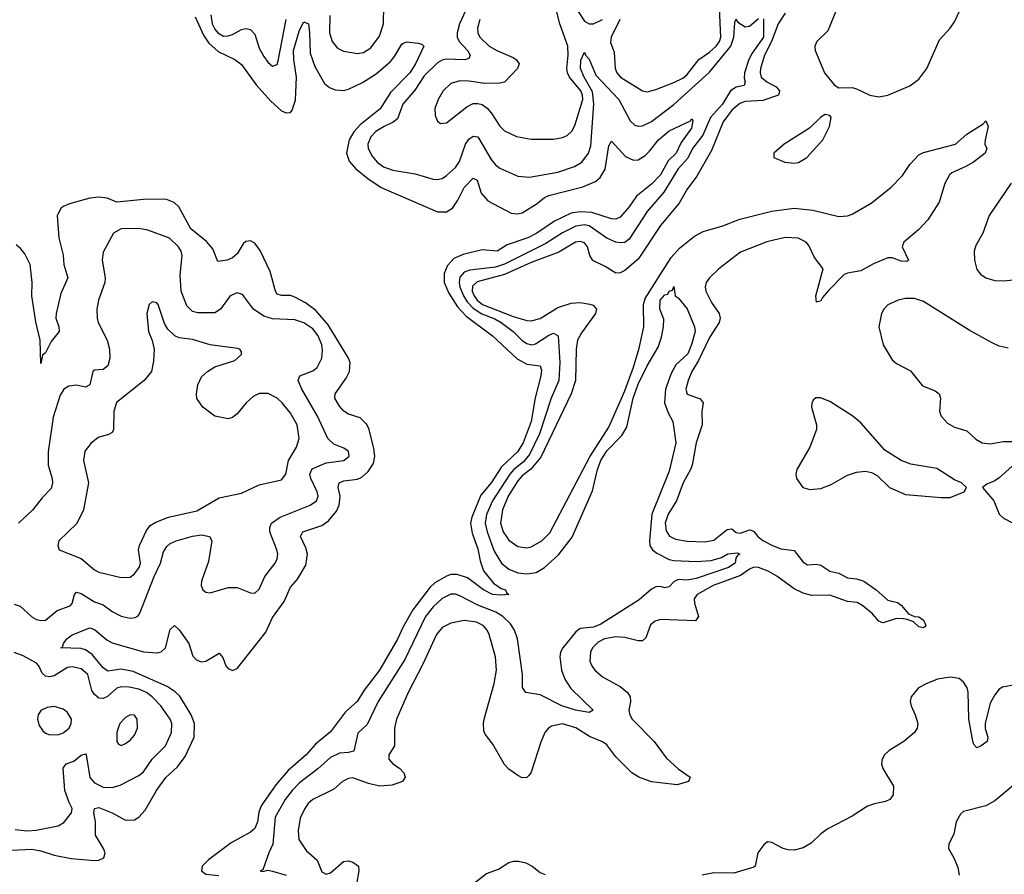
# Model space of a CAD drawing. Header units: inches. Extents: x 1682530 to 1839546, y 640742 to 791647.
# Tile 268 of 656: x 1711215 to 1715633, y 704374 to 708209. Entities that reach past the tile are written whole.
import ezdxf

# ---------------------------------------------------------------- set-up
doc = ezdxf.new("R2010")
doc.units = ezdxf.units.IN
doc.header["$MEASUREMENT"] = 0
doc.layers.add('B7710', color=7, linetype='Continuous')

msp = doc.modelspace()

# ---------------------------------------------------------------- linework, layer by layer
at = {"layer": 'B7710', "color": 5}
for points, elevation in [([(1713253.2, 708330), (1713189.1, 708190), (1713177.7, 708150), (1713178.1, 708130), (1713187.2, 708110), (1713224.5, 708070), (1713236.3, 708050), (1713230, 708035.1), (1713211.8, 708028.2), (1713128.7, 708031.3), (1713110, 708027.3), (1713090, 708014.5), (1713030, 707956.4), (1712987.9, 707892.1), (1712934.4, 707830), (1712910, 707764), (1712891.5, 707748.5), (1712850, 707729.9), (1712813.2, 707706.8), (1712790, 707682.2), (1712777.3, 707650), (1712778.8, 707630), (1712796.5, 707596.5), (1712818.4, 707570), (1712847.9, 707547.9), (1712890, 707533.7), (1712990, 707517.6), (1713070, 707492.9), (1713090, 707491.1), (1713110, 707496.5), (1713130, 707509.3), (1713170, 707546), (1713187.9, 707572.1), (1713215.6, 707650), (1713230, 707672.9), (1713250, 707686.6), (1713270, 707682.3), (1713275.4, 707675.4), (1713330, 707581.1), (1713350, 707557.1), (1713370, 707542), (1713450, 707507.1), (1713502.4, 707502.4), (1713630, 707524.7), (1713704, 707550), (1713737.3, 707570), (1713767.6, 707610), (1713777.4, 707642.6), (1713792, 707830), (1713784.9, 707884.9), (1713748.1, 707950), (1713731.4, 707990), (1713733.6, 708026.4), (1713750, 708063), (1713754.5, 708050), (1713770.7, 708030.7), (1713799.8, 707959.8), (1713903.4, 707850), (1713954, 707754), (1713975.6, 707735.6), (1713990, 707730.2), (1714010, 707731.6), (1714050, 707751.4), (1714150, 707827.9), (1714310, 707972.7), (1714406.1, 708090), (1714419.9, 708130), (1714423.8, 708196.2), (1714428.5, 708211.5), (1714438, 708198), (1714470, 708176.2), (1714490, 708179.9), (1714530, 708213.4)], 460), ([(1713279.3, 708210), (1713269.6, 708170), (1713270.8, 708150), (1713279.5, 708130), (1713321.3, 708090), (1713356.1, 708070), (1713430, 708038.7), (1713442.8, 708030), (1713456.5, 708010), (1713448.4, 707990), (1713390, 707928.9), (1713370, 707924), (1713301.6, 707921.6), (1713230, 707933.4), (1713190, 707934.7), (1713150, 707921.6), (1713115.5, 707890), (1713092.3, 707850), (1713077.6, 707810), (1713079.1, 707779.1), (1713090, 707753.4), (1713103.4, 707743.4), (1713130, 707745.7), (1713221.9, 707818.1), (1713250, 707832.1), (1713270, 707832.9), (1713290, 707827.4), (1713312.2, 707812.2), (1713330.9, 707790.9), (1713370, 707730.2), (1713390.3, 707710), (1713444.6, 707684.6), (1713510, 707671.8), (1713610, 707671.8), (1713650, 707679.3), (1713671, 707689), (1713691.9, 707708.1), (1713706.5, 707733.5), (1713742.3, 707850), (1713740.8, 707870), (1713732.9, 707890), (1713682.3, 707950), (1713673, 707970), (1713669.9, 707990), (1713676.5, 708050), (1713675.3, 708090), (1713638.7, 708190), (1713598.8, 708350)], 480), ([(1713908.5, 708210), (1713869.4, 708129.4), (1713866.4, 708106.4), (1713882.6, 708062.6), (1713887, 707990), (1713895.1, 707970), (1713910.2, 707950), (1714009.6, 707889.6), (1714030, 707885.1), (1714070, 707895.4), (1714150, 707926.3), (1714190, 707946.6), (1714210, 707962.3), (1714262.7, 708030), (1714310, 708062.1), (1714339.9, 708090), (1714354.5, 708110), (1714361.5, 708130), (1714352.7, 708327.3)], 480), ([(1714650, 708237.5), (1714618.2, 708190), (1714588.7, 708111.3), (1714556.8, 708050), (1714539.5, 707990), (1714537, 707970), (1714542.7, 707950), (1714568.1, 707930), (1714610, 707907.1), (1714623.9, 707890), (1714619.7, 707870), (1714550, 707845.4), (1714470, 707842), (1714447, 707833), (1714410, 707802), (1714371.5, 707750), (1714319.1, 707620.9), (1714253.8, 707506.2), (1714210, 707447.8), (1714174.3, 707385.7), (1714090, 707284.6), (1713990, 707134.5), (1713930, 707083.8), (1713910, 707073.1), (1713890, 707071), (1713841.4, 707101.4), (1713787.5, 707127.5), (1713774, 707150), (1713762.6, 707190), (1713750, 707207.6), (1713730, 707213.9), (1713709.1, 707210), (1713634.7, 707165.3), (1713510, 707118.7), (1713390, 707065.8), (1713268.4, 707031.6), (1713247.3, 707012.6), (1713246, 706990), (1713253.8, 706970), (1713267.9, 706950), (1713292.2, 706930), (1713430, 706876.4), (1713490, 706858.7), (1713510, 706857.2), (1713550, 706868.1), (1713630, 706917.4), (1713690, 706937), (1713730, 706939), (1713772.7, 706932.7), (1713787.9, 706927.9), (1713803.7, 706910), (1713798.6, 706890), (1713736.1, 706803.9), (1713718, 706770), (1713712.1, 706730), (1713708.5, 706590), (1713690.1, 706530), (1713553.7, 706246.3), (1713508.7, 706191.3), (1713470, 706162.1), (1713450, 706140.1), (1713407.2, 706070), (1713381.8, 706010), (1713372.8, 705950), (1713384.4, 705910), (1713410, 705872.5), (1713450, 705844.3), (1713490, 705838.5), (1713510, 705843.5), (1713558, 705870), (1713594.3, 705905.7), (1713773.5, 706246.5), (1713859.1, 706380.9), (1713930, 706543.2), (1713969.7, 706650), (1713995.2, 706735.2), (1714015, 706830), (1714014.6, 706930), (1714021.8, 706958.2), (1714138.7, 707141.2), (1714176.2, 707183.8), (1714243.4, 707236.6), (1714282, 707258), (1714370, 707283), (1714446.3, 707313.7), (1714590.1, 707350.1), (1714690, 707362.2), (1714773.3, 707353.3), (1714890, 707325.3), (1714930, 707328.7), (1714950, 707336.1), (1715035.1, 707384.9), (1715123.8, 707456.2), (1715176.3, 707510), (1715210, 707559.1), (1715250, 707602), (1715270, 707613), (1715414, 707650), (1715465.7, 707694.3), (1715538.6, 707741.4), (1715550, 707754), (1715561, 707730), (1715546.8, 707670), (1715546, 707650), (1715554.8, 707630), (1715546.8, 707610), (1715494.6, 707570), (1715461.2, 707550), (1715397.9, 707522.1), (1715387.7, 707512.3), (1715366.1, 707473.9), (1715340.7, 707390), (1715290, 707309.9), (1715250, 707267.7), (1715183.1, 707210), (1715175, 707190), (1715203.9, 707130), (1715195.9, 707124.1), (1715170, 707124.8), (1715130, 707140.3), (1715110, 707139.6), (1715046.3, 707113.7), (1714990, 707081.2), (1714930, 707071.9), (1714914.7, 707065.3), (1714845.3, 706994.7), (1714817.7, 706962.3), (1714810, 706946.6), (1714790, 706940.9), (1714788.1, 706970), (1714820.4, 707090), (1714781.2, 707141.2), (1714756, 707196), (1714744.7, 707210), (1714708.3, 707228.3), (1714650, 707230.9), (1714567.7, 707212.3), (1714450, 707164.7), (1714351.6, 707090), (1714309.6, 707050), (1714295.9, 707030), (1714290.7, 707010), (1714293.6, 706990), (1714319.1, 706939.1), (1714353.4, 706890), (1714358.7, 706870), (1714354.4, 706850), (1714310, 706782.4), (1714260.3, 706679.7), (1714230.6, 706630), (1714214.2, 706590), (1714204.4, 706550), (1714210, 706528.1), (1714267.9, 706507.9), (1714281.2, 706490), (1714275.2, 706450), (1714278, 706390), (1714250.1, 706309.9), (1714233, 706210), (1714225.6, 706190), (1714191.7, 706130), (1714161.5, 706050), (1714124.6, 705990), (1714110.7, 705950), (1714115.2, 705915.2), (1714130.6, 705890.6), (1714157.6, 705877.6), (1714210, 705869), (1714290, 705866), (1714330, 705873.1), (1714390, 705921.3), (1714410, 705923.8), (1714430, 705907.8), (1714450, 705905), (1714490, 705919.8), (1714497.7, 705917.7), (1714510, 705912), (1714527.5, 705890), (1714550, 705871.6), (1714590, 705850.6), (1714630, 705834), (1714690, 705826.8), (1714730, 705775.2), (1714750, 705762.3), (1714790, 705765.1), (1714810, 705761.8), (1714850, 705733.9), (1714890, 705725), (1714930, 705704.4), (1714970, 705699.9), (1715002.2, 705690), (1715058.6, 705650), (1715110, 705603.5), (1715153.4, 705593.4), (1715170, 705581.1), (1715203.4, 705543.4), (1715230, 705531), (1715250, 705528.5), (1715270, 705514.9), (1715281.3, 705490), (1715276.2, 705483.8), (1715270, 705479.7), (1715250, 705483.8), (1715226.3, 705506.3), (1715197.8, 705517.8), (1715179.9, 705519.9), (1715150, 705522.1), (1715090, 705502.1), (1715083.9, 705503.9), (1715069.5, 705509.5), (1715042.4, 705542.4), (1714998.9, 705578.9), (1714973.7, 705593.7), (1714930, 705597.5), (1714850, 705626.3), (1714770, 705625.2), (1714730, 705635.1), (1714690, 705655.2), (1714612.3, 705712.3), (1714574, 705734), (1714530, 705750.7), (1714510, 705752.8), (1714490, 705743.5), (1714450, 705714.3), (1714326.7, 705670), (1714255, 705630), (1714241.4, 705610), (1714242.9, 705590), (1714260.5, 705530), (1714248, 705512), (1714090, 705518), (1714066.4, 705510), (1714046.1, 705493.9), (1714025.3, 705434.7), (1714010, 705421.1), (1713990, 705421.5), (1713930, 705436.7), (1713890, 705439.2), (1713838.4, 705430), (1713810, 705415.7), (1713784.9, 705390), (1713775.9, 705370), (1713773.2, 705330), (1713781.8, 705310), (1713796.1, 705290), (1713830, 705259.7), (1713910, 705216.2), (1713942.8, 705190), (1713954.5, 705170), (1713955.8, 705150), (1713948.9, 705110), (1713952.5, 705090), (1713963.2, 705070), (1714062.4, 704970), (1714116.3, 704896.3), (1714170, 704847), (1714224, 704810), (1714216.3, 704790), (1714165.1, 704774.9), (1714050, 704788.4), (1713992.8, 704810), (1713961.5, 704830), (1713930, 704860.3), (1713890, 704901.4), (1713850, 704954.4), (1713830, 704968.9), (1713772.3, 704992.3), (1713710, 705031), (1713650, 705048.4), (1713601.4, 705038.6), (1713587.2, 705030), (1713571.6, 705010), (1713553.2, 704966.8), (1713510, 704832.3), (1713500.7, 704819.3), (1713490, 704808.3), (1713470, 704806.9), (1713450, 704816.9), (1713410, 704845.7), (1713390, 704867.1), (1713337.7, 704957.7), (1713303.2, 705003.2), (1713297.9, 705017.9), (1713295.6, 705050), (1713299.2, 705070), (1713344.3, 705230), (1713353.9, 705290), (1713350.6, 705350), (1713322.3, 705450), (1713312.2, 705470), (1713294.4, 705490), (1713265, 705505), (1713210, 705512.6), (1713150, 705500.5), (1713110, 705481), (1713084.5, 705450), (1713023.2, 705316.8), (1712958.1, 705190), (1712905.1, 705070), (1712896.8, 705030), (1712896.5, 704950), (1712871.8, 704910), (1712871.8, 704890), (1712888.8, 704870), (1712919.5, 704850), (1712938, 704830), (1712944, 704810), (1712933.4, 704790), (1712886.7, 704773.3), (1712830, 704769.5), (1712780.7, 704780.7), (1712710, 704806.2), (1712690, 704804.2), (1712663.2, 704790), (1712624.4, 704755.6), (1712530, 704708.9), (1712510, 704691.6), (1712494.3, 704670), (1712474.1, 704625.9), (1712463.9, 704570), (1712468, 704530), (1712500.5, 704480.5), (1712550, 704438), (1712570, 704385.4), (1712590, 704374.4), (1712610, 704380.7), (1712668.5, 704431.5), (1712690, 704434.1), (1712710, 704429), (1712734.6, 704410), (1712737.2, 704390), (1712726.4, 704330)], 480), ([(1712606.8, 708226.8), (1712604.8, 708150), (1712617.7, 708110), (1712640.9, 708080.9), (1712668, 708068), (1712730, 708056.5), (1712758.3, 708061.7), (1712790, 708082.4), (1712830, 708134.9), (1712847, 708190), (1712849.6, 708270)], 460), ([(1713718.4, 708250), (1713750, 708201.7), (1713770, 708189.6), (1713790, 708190.6), (1713830, 708210.1)], 480), ([(1714882.4, 708257.6), (1714840.8, 708159.2), (1714791.7, 708110), (1714783.1, 708090), (1714784.9, 708070), (1714826.9, 707970), (1714870, 707915.8), (1714890, 707902.4), (1714950, 707904), (1714970, 707899), (1715030, 707870.2), (1715070, 707862.8), (1715110, 707870.2), (1715210, 707911.4), (1715250, 707942.3), (1715285.6, 707990), (1715342.2, 708117.8), (1715389.8, 708170), (1715410, 708199.5), (1715433.1, 708250)], 520), ([(1712002, 708222), (1712039.7, 708139.7), (1712063.7, 708103.7), (1712105.6, 708065.6), (1712180.3, 708030), (1712210, 708007.9), (1712275.7, 707915.7), (1712342.3, 707842.3), (1712390, 707798.9), (1712410, 707790.2), (1712430, 707792), (1712438, 707802), (1712452.5, 707847.5), (1712456.7, 707950), (1712444.6, 708030), (1712443.3, 708070), (1712470, 708160.9), (1712490, 708199.6), (1712510.6, 708190.6), (1712515.7, 708150), (1712517.6, 708057.6), (1712538.7, 707998.7), (1712582.9, 707922.9), (1712604.9, 707904.9), (1712630, 707893.8), (1712670, 707891.5), (1712690, 707896.1), (1712753.4, 707926.6), (1712813.8, 707966.2), (1712879.2, 708020.8), (1712897.2, 708042.8), (1712930, 708099.2), (1712936.6, 708103.3), (1712950, 708109.4), (1713003.5, 708103.5), (1713019.3, 708099.3), (1713028.7, 708090), (1712991.5, 708010), (1712965.5, 707970), (1712878.9, 707881.1), (1712831.9, 707808.1), (1712742.9, 707737.1), (1712714.2, 707705.8), (1712693.6, 707670), (1712682.1, 707610), (1712693.2, 707573.2), (1712721.2, 707541.2), (1712776.6, 707496.6), (1712836.2, 707456.2), (1713090, 707347), (1713130, 707346.8), (1713157.3, 707362.6), (1713181.7, 707398.3), (1713210, 707455.4), (1713250, 707497.5), (1713268.2, 707488.2), (1713285.2, 707430), (1713315.9, 707395.9), (1713420.7, 707340.7), (1713450, 707336.9), (1713470, 707342.4), (1713536.5, 707383.5), (1713570, 707410.8), (1713590, 707419.8), (1713741.9, 707458.1), (1713798.1, 707481.9), (1713820.2, 707499.8), (1713842.5, 707537.5), (1713858, 707642), (1713870, 707663.8), (1713934.1, 707594.1), (1713970, 707577.6), (1713990, 707579.7), (1714021.4, 707598.6), (1714041.8, 707618.3), (1714080.7, 707670), (1714128.9, 707710), (1714225.1, 707754.9), (1714230, 707764), (1714236, 707756), (1714230, 707721.3), (1714182.7, 707657.3), (1714161, 707610), (1714125, 707575), (1714090, 707512.2), (1714050, 707471), (1713982.7, 707417.3), (1713950, 707368.7), (1713910, 707322.8), (1713890, 707314), (1713870, 707314.8), (1713783, 707343), (1713730, 707345.7), (1713690, 707340.5), (1713614.9, 707305.1), (1713535.2, 707250), (1713494.6, 707230), (1713402.3, 707197.7), (1713357.3, 707170), (1713290, 707175.8), (1713205.1, 707154.9), (1713162.6, 707137.4), (1713134.4, 707105.6), (1713119.2, 707070), (1713120.1, 707030), (1713140.9, 706980.9), (1713179.5, 706919.5), (1713218.4, 706878.4), (1713336.8, 706790), (1713447, 706687), (1713490, 706663.5), (1713550, 706655.2), (1713556.5, 706636.5), (1713553.9, 706610), (1713527.4, 706512.6), (1713510, 706405.1), (1713474.3, 706310), (1713449.4, 706270), (1713377.4, 706202.6), (1713330, 706129.9), (1713284.9, 706075.1), (1713243.3, 705976.7), (1713238.1, 705950), (1713244.8, 705904.8), (1713270, 705834.9), (1713280.5, 705780.5), (1713295.7, 705735.7), (1713340.6, 705680.6), (1713375.8, 705655.8), (1713395.5, 705650), (1713398.8, 705638.8), (1713410.3, 705630), (1713373.6, 705626.4), (1713337.2, 705630), (1713295.6, 705650), (1713223.6, 705703.6), (1713178.7, 705718.7), (1713150, 705718.6), (1713130, 705712.4), (1713077.6, 705682.4), (1713057, 705663), (1712978.7, 705561.3), (1712935.5, 705484.5), (1712910, 705428.8), (1712830, 705289.8), (1712760.3, 705199.7), (1712728.7, 705150), (1712677.6, 705102.5), (1712610, 705013.2), (1712542.4, 704957.6), (1712500.2, 704910), (1712420.2, 704839.8), (1712364.5, 704775.5), (1712298.3, 704681.7), (1712287.7, 704652.3), (1712281.8, 704610), (1712270, 704579.2), (1712250, 704562.8), (1712164.4, 704515.6), (1712061.6, 704438.4), (1712033.8, 704410), (1712031.1, 704390), (1712050, 704374.6), (1712108.5, 704368.5)], 440), ([(1712072.1, 708230), (1712079, 708190), (1712090, 708165.8), (1712103.3, 708150), (1712130, 708135.3), (1712150, 708135.6), (1712170, 708142.2), (1712210, 708164.1), (1712230, 708169.4), (1712250, 708164.3), (1712270, 708143.1), (1712290, 708080.3), (1712310, 708043.6), (1712330, 708017), (1712350, 708000.4), (1712370, 708008), (1712375.4, 708024.6), (1712410.9, 708210)], 460), ([(1714552.8, 708212.9), (1714552.7, 708130), (1714501.4, 708058.6), (1714486.3, 708030), (1714467.2, 707970), (1714465.9, 707945.9), (1714470.7, 707929.3), (1714466.2, 707913.8), (1714430, 707906), (1714403.8, 707890), (1714368.1, 707830), (1714314.5, 707770), (1714279.8, 707690), (1714234.5, 707630), (1714213.2, 707586.8), (1714170, 707538.8), (1714104.7, 707435.3), (1714030, 707347.3), (1713950, 707224.5), (1713930, 707209.3), (1713910, 707206.6), (1713890, 707210.9), (1713850, 707228.4), (1713770, 707283.1), (1713750, 707287.9), (1713710, 707282.4), (1713650, 707252.7), (1713575.5, 707204.5), (1713390, 707110.9), (1713350, 707098.4), (1713235.4, 707084.6), (1713210, 707076.2), (1713190, 707053.3), (1713186.2, 707030), (1713189.5, 707010), (1713206, 706970), (1713223.2, 706943.2), (1713250, 706914.2), (1713289.4, 706889.4), (1713346.5, 706866.5), (1713375.2, 706850), (1713429.6, 706810), (1713470, 706768.6), (1713490, 706755), (1713510, 706749.6), (1713530, 706753.9), (1713590, 706793.7), (1713610, 706801.9), (1713631.3, 706790), (1713639, 706670), (1713634.1, 706590), (1713600.1, 706510), (1713547, 706350), (1713502.1, 706257.9), (1713474.9, 706225.1), (1713431.6, 706190), (1713414.9, 706170), (1713335.9, 706050), (1713310, 705988.6), (1713303.4, 705950), (1713311.9, 705910), (1713344.2, 705824.2), (1713376.2, 705770), (1713410, 705742.7), (1713450, 705726.2), (1713490, 705722.6), (1713532.4, 705727.6), (1713570, 705750.1), (1713632.4, 705807.6), (1713693.4, 705886.6), (1713784.8, 706095.2), (1713807.2, 706190), (1713823.1, 706230), (1713850, 706274), (1713917, 706343), (1713939.4, 706380.6), (1713968.1, 706510), (1713990, 706573.8), (1714030, 706655.8), (1714080.2, 706739.8), (1714095.3, 706784.7), (1714104.2, 706830), (1714105.1, 706865.1), (1714088.1, 706910), (1714088.5, 706950), (1714110, 706974.6), (1714123.7, 706976.3), (1714130, 706990.7), (1714144.7, 706995.3), (1714150, 707012), (1714156, 706970), (1714170, 706960.7), (1714210, 706911.6), (1714243.2, 706830), (1714245.5, 706810), (1714230, 706751.3), (1714212.6, 706710), (1714159.9, 706660.1), (1714138.3, 706621.7), (1714112.6, 706550), (1714109.1, 706490), (1714125, 706445), (1714146, 706406), (1714159.7, 706310), (1714130, 706182.6), (1714050.9, 705990), (1714040.7, 705870), (1714043, 705850), (1714053.8, 705830), (1714074.7, 705814.7), (1714130, 705786.7), (1714150, 705781.7), (1714250, 705777.6), (1714318.4, 705781.6), (1714364.6, 705795.4), (1714392.1, 705812.1), (1714436.1, 705816.1), (1714446, 705810), (1714435.6, 705804.4), (1714428, 705792), (1714424.9, 705770), (1714394.9, 705750), (1714250, 705700.8), (1714210, 705693.7), (1714170, 705696.1), (1714152.4, 705687.6), (1714130, 705664.2), (1714110, 705659.4), (1714090, 705665.4), (1714070, 705663.8), (1714050, 705653.1), (1713994.6, 705605.4), (1713823.1, 705496.9), (1713790, 705483), (1713730, 705476.2), (1713710, 705461.5), (1713651.6, 705390), (1713641.6, 705370), (1713639.4, 705350), (1713646, 705290), (1713660.7, 705250), (1713687.4, 705207.4), (1713787.7, 705110), (1713770, 705100.5), (1713709.7, 705110), (1713647.4, 705130), (1713550, 705178.8), (1713485.6, 705190), (1713471.7, 705211.7), (1713471.1, 705270), (1713449, 705430), (1713435.8, 705470), (1713417.8, 705497.8), (1713382.3, 705530), (1713351.1, 705550), (1713270, 705581.5), (1713190, 705623.9), (1713170, 705631.1), (1713150, 705631.1), (1713110, 705612.1), (1713070, 705573.4), (1713036.4, 705530), (1712942.7, 705337.3), (1712823.6, 705150), (1712774.2, 705045.8), (1712732.7, 705007.3), (1712713.8, 704926.2), (1712690, 704919.9), (1712650, 704917.9), (1712610, 704897.4), (1712553.1, 704846.9), (1712470, 704784.1), (1712436.8, 704750), (1712406.6, 704710), (1712361.5, 704630), (1712351.4, 704508.6), (1712333, 704470), (1712306.4, 704393.6), (1712294, 704390), (1712306, 704386), (1712328, 704392), (1712350, 704388.8), (1712410, 704370.1)], 460), ([(1715664.4, 707475.6), (1715564.7, 707330), (1715537.4, 707250), (1715505.3, 707194.7), (1715497.5, 707170), (1715498.9, 707130), (1715510, 707088), (1715526.1, 707066.1), (1715550.9, 707050.9), (1715590, 707039), (1715630, 707037.1), (1715690, 707043.5)], 520), ([(1711150, 704480.2), (1711270, 704486.4), (1711310, 704479.3), (1711370, 704459.8), (1711445.2, 704445.2), (1711550, 704435.5), (1711570, 704436.8), (1711591.8, 704448.2), (1711598.2, 704470), (1711591.6, 704490), (1711555.3, 704550), (1711554.5, 704610), (1711548, 704650), (1711550.9, 704669.1), (1711570, 704673.1), (1711630.2, 704650), (1711690, 704617.2), (1711730, 704618.8), (1711750, 704630.2), (1711777.7, 704662.3), (1711829.4, 704750), (1711870, 704808.3), (1711923.4, 704856.6), (1711957.3, 704902.7), (1711998.2, 704990), (1711998.9, 705050), (1711984, 705090), (1711933.2, 705173.2), (1711912.9, 705192.9), (1711876.7, 705216.7), (1711723.7, 705283.8), (1711670, 705295), (1711610, 705285.6), (1711590, 705299.9), (1711539.5, 705359.5), (1711510, 705381.5), (1711490, 705387.2), (1711399, 705390), (1711406.2, 705393.8), (1711410.9, 705410), (1711427.1, 705430), (1711450, 705448.5), (1711530, 705480.2), (1711550, 705472.4), (1711605.5, 705425.5), (1711630, 705412.5), (1711770, 705372.5), (1711832.3, 705367.7), (1711850, 705371.6), (1711869.1, 705390), (1711890, 705473), (1711910, 705490.3), (1711930, 705471.4), (1711973.7, 705410), (1711992, 705352.1), (1712010, 705334.3), (1712030, 705327.5), (1712050, 705330.2), (1712110, 705365.5), (1712126.1, 705346.1), (1712140.2, 705310), (1712150, 705297), (1712170, 705288.2), (1712190, 705298), (1712318.9, 705461.1), (1712350, 705526.2), (1712401.3, 705598.7), (1712430, 705662.6), (1712461.5, 705698.5), (1712498.6, 705761.4), (1712506.5, 705810), (1712499.4, 705839.4), (1712474.6, 705890), (1712485.1, 705910), (1712570, 705939.2), (1712600, 705960), (1712636.5, 706003.6), (1712648.3, 706030), (1712652.5, 706070), (1712644.3, 706110), (1712649.1, 706130), (1712670, 706139.6), (1712730, 706147.5), (1712750, 706156), (1712779.2, 706180.8), (1712802.4, 706217.6), (1712808, 706250), (1712804.4, 706284.4), (1712782.6, 706370), (1712772.8, 706392.8), (1712742.1, 706422.1), (1712690, 706438.9), (1712670, 706451.5), (1712650, 706474.7), (1712629, 706510), (1712630.8, 706530), (1712679.6, 706600.4), (1712694.4, 706630), (1712697.6, 706670), (1712689.9, 706690), (1712599.2, 706839.2), (1712543.3, 706903.3), (1712497.9, 706937.9), (1712450, 706963.2), (1712430, 706970.7), (1712390, 706970.8), (1712370, 706977.7), (1712362.6, 706990), (1712338.3, 707078.3), (1712293.3, 707173.3), (1712270, 707206.3), (1712250, 707216.8), (1712230, 707212.9), (1712217.9, 707202.1), (1712190, 707158), (1712170, 707139.8), (1712146, 707130), (1712103.9, 707123.9), (1712081, 707181), (1712053.3, 707213.3), (1711982.5, 707270), (1711929.1, 707369.1), (1711908.6, 707388.6), (1711870, 707403.4), (1711770, 707401.1), (1711650, 707389.9), (1711607.4, 707407.4), (1711570, 707412.6), (1711530, 707407.4), (1711437.7, 707382.3), (1711409.4, 707370.6), (1711398.7, 707361.3), (1711382.4, 707330), (1711390.2, 707230), (1711410, 707151.3), (1711413.6, 707110), (1711430.2, 707050), (1711400, 706980), (1711378.2, 706890), (1711377.6, 706870), (1711390.2, 706830), (1711391.8, 706810), (1711355.9, 706764.1), (1711330, 706714), (1711316.9, 706703.1), (1711310, 706666), (1711307.2, 706770), (1711287.3, 706852.7), (1711270, 706969), (1711271.3, 707030), (1711262.4, 707110), (1711237.7, 707157.7), (1711219.9, 707179.9), (1711198.4, 707198.4)], 440), ([(1711190, 705585.4), (1711217.5, 705577.5), (1711270, 705529.4), (1711290, 705517.7), (1711310, 705512.8), (1711330, 705515), (1711382.8, 705557.2), (1711441.5, 705578.5), (1711450.9, 705589.1), (1711460.3, 705630), (1711470, 705639.7), (1711490, 705634.6), (1711550, 705596.8), (1711590, 705583.6), (1711630, 705552.9), (1711670, 705532.4), (1711710, 705523.6), (1711733.3, 705526.7), (1711746, 705534), (1711753.9, 705546.1), (1711817.8, 705710), (1711846, 705770), (1711859.8, 705820.2), (1711874.6, 705845.4), (1711890, 705858.4), (1711916.9, 705870), (1711990, 705891.2), (1712030, 705897.2), (1712066.4, 705890), (1712076.5, 705870), (1712061.8, 705778.2), (1712030.4, 705690), (1712028.8, 705670), (1712036.3, 705650), (1712050, 705639.3), (1712070, 705637.1), (1712150, 705660.4), (1712190, 705660.4), (1712250, 705637.1), (1712270, 705635.5), (1712290, 705654), (1712314.4, 705710), (1712361, 705770), (1712370.9, 705790), (1712372.8, 705810), (1712368.7, 705830), (1712337.5, 705910), (1712336.8, 705930), (1712345.5, 705950), (1712383.2, 705976.8), (1712518.9, 706030), (1712547.1, 706050), (1712554.1, 706070), (1712550.4, 706090), (1712522, 706150), (1712517.5, 706170), (1712526.6, 706193.4), (1712590, 706219.8), (1712670, 706231.4), (1712692.7, 706250), (1712690, 706271), (1712670, 706285.3), (1712623.9, 706303.9), (1712597.7, 706330), (1712550.9, 706430), (1712481.4, 706550), (1712464.4, 706590), (1712471.5, 706610), (1712530, 706632.9), (1712550, 706648), (1712570.9, 706689.1), (1712574.2, 706725.8), (1712570.3, 706750), (1712554.6, 706790), (1712530, 706822.1), (1712490, 706848.9), (1712450, 706861.3), (1712350, 706865.7), (1712310, 706878.2), (1712264.2, 706910), (1712214.9, 706974.9), (1712190, 706983), (1712159.3, 706970), (1712115.8, 706910), (1712090, 706893.5), (1712013.7, 706893.7), (1711990, 706899.1), (1711964.4, 706924.4), (1711939.9, 706990), (1711935.6, 707064.4), (1711944.2, 707150), (1711939.6, 707170), (1711927.6, 707190), (1711887.6, 707227.6), (1711790, 707263.5), (1711750, 707270.9), (1711670, 707269.7), (1711636.4, 707250), (1711590, 707165.2), (1711585.2, 707130), (1711598.8, 707050), (1711597.2, 707030), (1711569.2, 706950), (1711561.3, 706910), (1711561.8, 706870), (1711567.3, 706850), (1711606.9, 706770), (1711618.4, 706730), (1711618.6, 706690), (1711610, 706655.1), (1711590, 706639.2), (1711550, 706635.4), (1711542.4, 706630), (1711530, 706569.7), (1711510, 706560.3), (1711470, 706568.5), (1711435.7, 706564.2), (1711412.7, 706550), (1711396.3, 706523.7), (1711365.1, 706425.1), (1711342.2, 706270), (1711342.4, 706210), (1711360.2, 706150), (1711361.7, 706130), (1711355.6, 706104.4), (1711316.2, 706063.8), (1711272.8, 706007.2), (1711210, 705949.2)], 460), ([(1715650, 706734.6), (1715610, 706744.1), (1715578.2, 706758.2), (1715475.8, 706815.8), (1715270, 706943.6), (1715230, 706957.6), (1715190, 706957), (1715157.3, 706950), (1715110.2, 706929.8), (1715092, 706910), (1715081.7, 706890), (1715070.2, 706830), (1715089.1, 706750), (1715130, 706683.1), (1715150, 706666), (1715212.8, 706632.8), (1715266, 706566), (1715323.4, 706543.4), (1715340.4, 706530), (1715346.3, 706510), (1715342.8, 706450), (1715350.3, 706430), (1715377.8, 706397.8), (1715410, 706380.2), (1715464.5, 706364.5), (1715505.9, 706325.9), (1715534, 706310), (1715570, 706305), (1715630, 706315.3), (1715670, 706315.2)], 520), ([(1715682.5, 706217.5), (1715610, 706152.9), (1715590, 706139.2), (1715554.9, 706125.1), (1715536, 706110), (1715586.3, 706050), (1715610.4, 705990), (1715630, 705972.2), (1715673, 705950)], 520), ([(1711194.8, 704574.8), (1711248.4, 704568.4), (1711288.2, 704571.8), (1711388, 704592), (1711413, 704607), (1711446.6, 704650), (1711450.7, 704670), (1711436.3, 704696.3), (1711417.8, 704750), (1711409.9, 704850.1), (1711422.7, 704870), (1711458.5, 704881.5), (1711490, 704908), (1711510, 704915.2), (1711513.4, 704910), (1711530, 704808.3), (1711550, 704784.5), (1711590, 704764.4), (1711630, 704764.2), (1711666, 704774), (1711750, 704817.8), (1711770, 704833.6), (1711809.8, 704890), (1711868.7, 704950), (1711895.4, 705010), (1711897.5, 705050), (1711890, 705069.6), (1711848.1, 705130), (1711810, 705169.9), (1711783.4, 705190), (1711750, 705205.2), (1711706.5, 705213.5), (1711670, 705215), (1711650.6, 705209.4), (1711608.5, 705171.5), (1711590, 705163), (1711570, 705164.8), (1711550, 705181), (1711538.8, 705198.8), (1711520.2, 705270), (1711490, 705296.3), (1711450, 705305), (1711430, 705301.2), (1711370, 705264.7), (1711350, 705260.1), (1711330, 705262.8), (1711316, 705276), (1711301.2, 705310), (1711290, 705321.6), (1711230, 705354.9), (1711190, 705369.4)], 460), ([(1715690, 705225.3), (1715625.7, 705214.3), (1715610, 705205.1), (1715590, 705179.2), (1715570, 705141.6), (1715547.6, 705050), (1715547.6, 705027.6), (1715559.4, 704990), (1715556.9, 704970), (1715530, 704949.8), (1715510, 704941.1), (1715496.6, 704956.6), (1715491.3, 704971.3), (1715474.7, 705070), (1715471.7, 705191.7), (1715466.5, 705210), (1715450, 705236.8), (1715430, 705252.5), (1715390, 705258.2), (1715334, 705250), (1715284.9, 705230), (1715248, 705210), (1715214.9, 705170), (1715210.4, 705150), (1715214.9, 705130), (1715233.4, 705090), (1715244.9, 705050), (1715242, 705030), (1715230.6, 705010), (1715182, 704970), (1715117, 704930), (1715094.9, 704910), (1715084.6, 704890), (1715082.6, 704870), (1715088.1, 704848.1), (1715136.5, 704770), (1715134.3, 704730), (1715119.5, 704710), (1715099.7, 704700.3), (1715050, 704690.9), (1715020, 704680), (1714950, 704634.7), (1714842, 704578), (1714810, 704555.1), (1714766.6, 704513.4), (1714730, 704493.3), (1714690, 704482.7), (1714663.9, 704483.9), (1714641.2, 704490), (1714590, 704516), (1714570, 704519), (1714553.7, 704506.3), (1714527.7, 704470), (1714514.8, 704410), (1714510, 704406.6), (1714420.2, 704379.8), (1714330, 704380.9), (1714278, 704370)], 520), ([(1715718.3, 704810), (1715590, 704703.5), (1715550, 704680.5), (1715450, 704655.1), (1715436.4, 704643.6), (1715417.1, 704610), (1715406.6, 704553.4), (1715384, 704510), (1715382.8, 704490), (1715407.2, 704447.2), (1715424, 704404), (1715430.2, 704370.2)], 540), ([(1713222.6, 704310), (1713310, 704377.1), (1713363.1, 704396.9), (1713410, 704427.3), (1713432.5, 704432.5), (1713453.2, 704433.2), (1713485.4, 704425.4), (1713514, 704410), (1713550, 704382), (1713572.8, 704372.8)], 480)]:
    msp.add_lwpolyline(points, dxfattribs=dict(at, elevation=elevation))
for points, elevation in [([(1714830, 707782.7), (1714810, 707771.6), (1714758.8, 707721.2), (1714645.3, 707650), (1714598.4, 707610), (1714599.1, 707590), (1714647.7, 707570), (1714690, 707564.3), (1714710, 707567.6), (1714747.6, 707590), (1714818.3, 707670), (1714849.4, 707730), (1714856, 707770), (1714850, 707779)], 520), ([(1711810, 706943), (1711795.8, 706930), (1711784.7, 706890), (1711792.4, 706810), (1711808.8, 706768.8), (1711817.6, 706730), (1711816, 706676), (1711806.2, 706630), (1711774, 706590), (1711649.2, 706490.8), (1711637, 706450), (1711636, 706370), (1711630, 706356.9), (1711613.3, 706346.7), (1711566.7, 706333.3), (1711533.6, 706306.4), (1711507.8, 706272.2), (1711501.8, 706230), (1711524.3, 706130), (1711501.8, 706010), (1711471.9, 705948.1), (1711390.8, 705870), (1711386, 705850), (1711392, 705830), (1711490, 705791.6), (1711550, 705739.6), (1711569.4, 705729.4), (1711670, 705705.3), (1711710, 705707.5), (1711730, 705721.7), (1711750.4, 705750), (1711756.2, 705770), (1711748, 705830), (1711752.3, 705850), (1711783.6, 705916.4), (1711800.7, 705939.3), (1711825.7, 705954.3), (1711883.2, 705976.8), (1712010, 706004.6), (1712110, 706063.5), (1712210, 706084), (1712290, 706120.9), (1712390, 706143.6), (1712408.4, 706170), (1712421, 706230), (1712457.7, 706290), (1712469.1, 706330), (1712459.6, 706390), (1712430, 706443.5), (1712392.7, 706490), (1712370, 706510.8), (1712330, 706532), (1712290, 706531), (1712262.9, 706517.1), (1712230.4, 706490), (1712190, 706439.5), (1712170, 706422.9), (1712150, 706417.6), (1712090, 706429.8), (1712036.9, 706470), (1712010, 706509.4), (1712007.7, 706530), (1712013.7, 706570), (1712030, 706605.5), (1712057, 706630), (1712090, 706650.4), (1712181, 706679), (1712210, 706706.8), (1712210, 706718), (1712202, 706730), (1712192.8, 706732.8), (1712070, 706749.8), (1711990, 706773.5), (1711930, 706781.5), (1711910.6, 706790.6), (1711879.6, 706819.6), (1711864.8, 706844.8), (1711836.9, 706930), (1711830, 706937.4)], 480), ([(1714788.2, 706511.8), (1714776.5, 706503.5), (1714768.8, 706490), (1714767.6, 706470), (1714790.3, 706390), (1714790.2, 706369.8), (1714761.1, 706290), (1714702.6, 706190), (1714697, 706170), (1714701.3, 706150), (1714729.2, 706109.2), (1714760.2, 706100.2), (1714810, 706105), (1714856.8, 706123.2), (1714930, 706165.2), (1714970, 706179), (1715010, 706182.6), (1715037.2, 706177.2), (1715063.4, 706163.4), (1715118.8, 706110), (1715190, 706078), (1715350, 706064.2), (1715390, 706065.3), (1715452.7, 706090), (1715464, 706110), (1715441.2, 706130), (1715410, 706144.2), (1715330, 706194.1), (1715214.2, 706214.2), (1715170.7, 706230.7), (1715097.3, 706277.3), (1714990, 706400.3), (1714953.5, 706430), (1714850, 706496.1), (1714808.3, 706511.7)], 520), ([(1711370, 705126.6), (1711338, 705122), (1711310, 705109.4), (1711297.6, 705090), (1711294.4, 705070), (1711302, 705042), (1711318.3, 705018.3), (1711330, 705007.7), (1711350, 705000.5), (1711390, 705002), (1711410, 705008.7), (1711436.9, 705030), (1711446.3, 705050), (1711447.8, 705070), (1711430, 705099.6), (1711410, 705115.4)], 480), ([(1711710, 705089.7), (1711690, 705078), (1711664.7, 705050), (1711656.9, 705030), (1711651.4, 705010), (1711650.4, 704970), (1711658.4, 704958.4), (1711670, 704952.4), (1711690, 704960.3), (1711710, 704975.3), (1711730, 704998.9), (1711743.2, 705030), (1711742, 705070), (1711730, 705088)], 480)]:
    msp.add_lwpolyline(points, close=True, dxfattribs=dict(at, elevation=elevation))

doc.saveas('drawing.dxf')
